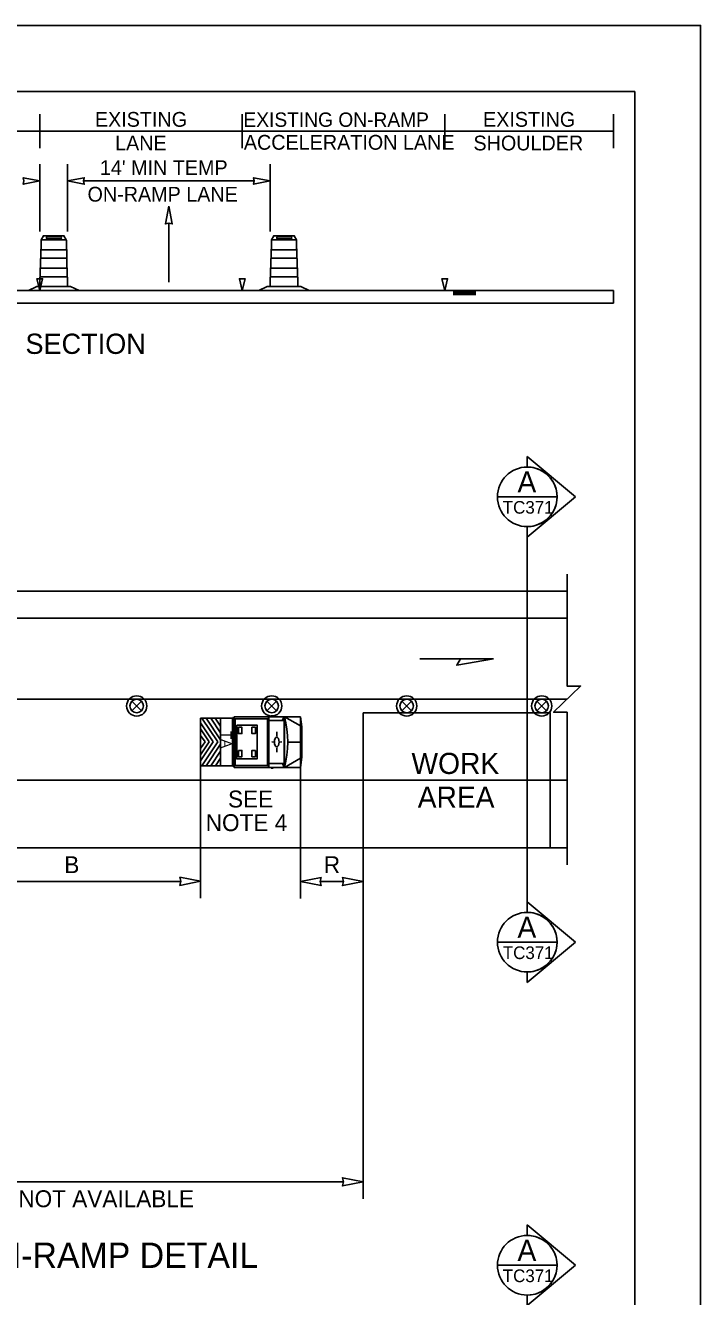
# Model space of a CAD drawing. Extents: x 99958 to 100136, y 99935 to 100013.
# Drawn here: x 100112.86 to 100116.06, y 100004.66 to 100010.69 of the extents above; entities that cross this region are included whole.
import ezdxf

# ---------------------------------------------------------------- set-up
doc = ezdxf.new("R2010")
doc.units = 0
for name, color, linetype in [('RD_MK_LineEdgeYellow', 7, 'Continuous'), ('RD_MK_LineLane', 7, 'Continuous'), ('SH_DE_DetailHeading2Text', 7, 'Continuous'), ('SH_GI_PlotLimits', 7, 'Continuous'), ('SH_GI_SheetBorder', 7, 'Continuous'), ('SH_TI_WZSectionCut', 7, 'Continuous'), ('TR_WZ_ArrowLeftStrRightTurn', 7, 'Continuous'), ('TR_WZ_TrafficSafetyDrum', 7, 'Continuous'), ('TR_WZ_TrafficSafetyDrumElev', 7, 'Continuous'), ('TR_WZ_TransportableAttenuator', 7, 'Continuous'), ('TR_WZ_WorkAreaLabel', 7, 'Continuous'), ('TR_WZ_WorkZoneDetails', 7, 'Continuous'), ('TR_WZ_WorkZoneTextCurrent', 7, 'Continuous')]:
    doc.layers.add(name, color=color, linetype=linetype)

msp = doc.modelspace()

# ---------------------------------------------------------------- linework, layer by layer
at = {"layer": 'RD_MK_LineEdgeYellow'}
for p, q in [((100108.195, 100007.8789), (100115.43, 100007.8789)), ((100112.7368, 100007.1109), (100115.43, 100007.1109))]:
    msp.add_line(p, q, dxfattribs=at)
at = {"layer": 'RD_MK_LineLane'}
msp.add_lwpolyline([(100115.43, 100007.4949), (100108.195, 100007.4949)], dxfattribs=at)
at = {"layer": 'SH_GI_PlotLimits'}
msp.add_lwpolyline([(100099.0625, 99999.6875), (100116.0625, 99999.6875), (100116.0625, 100010.6875), (100099.0625, 100010.6875)], close=True, dxfattribs=at)
at = {"layer": 'SH_GI_SheetBorder'}
for p, q in [((100100, 100010.375), (100115.75, 100010.375)), ((100115.75, 100010.375), (100115.75, 100000))]:
    msp.add_line(p, q, dxfattribs=at)
at = {"layer": 'SH_TI_WZSectionCut'}
for p, q in [((100115.2407, 100008.5953), (100115.2407, 100008.6452)), ((100115.2407, 100008.6452), (100115.4688, 100008.454)), ((100115.4688, 100008.454), (100115.2407, 100008.2629)), ((100115.2407, 100008.2629), (100115.2407, 100008.3128)), ((100115.2407, 100008.2629), (100115.2407, 100006.5349)), ((100115.2407, 100006.5349), (100115.2407, 100006.485)), ((100115.4689, 100006.3438), (100115.2407, 100006.5349)), ((100115.2407, 100006.1526), (100115.4689, 100006.3438)), ((100115.2407, 100006.2025), (100115.2407, 100006.1526)), ((100115.2407, 100004.9543), (100115.2407, 100005.0042)), ((100115.2407, 100005.0042), (100115.4688, 100004.8131)), ((100115.4688, 100004.8131), (100115.2407, 100004.622)), ((100115.2407, 100004.622), (100115.2407, 100004.6719))]:
    msp.add_line(p, q, dxfattribs=at)
for points in [[(100115.0995, 100008.4541), (100115.3819, 100008.4541)], [(100115.0995, 100006.3438), (100115.3819, 100006.3438)], [(100115.0995, 100004.8131), (100115.3819, 100004.8131)]]:
    msp.add_lwpolyline(points, dxfattribs=at)
for centre in [(100115.2407, 100008.454), (100115.2407, 100006.3438), (100115.2407, 100004.8131)]:
    msp.add_circle(centre, 0.1412, dxfattribs=at)
for centre in [(100115.2407, 100008.454), (100115.2407, 100006.3438), (100115.2407, 100004.8131)]:
    msp.add_arc(centre, 0.1412, 269.99779, 90.00221, dxfattribs=at)
at = {"layer": 'TR_WZ_ArrowLeftStrRightTurn'}
msp.add_line((100113.5418, 100009.7509), (100113.5418, 100009.471), dxfattribs=at)
msp.add_lwpolyline([(100113.5418, 100009.831), (100113.5253, 100009.747), (100113.5418, 100009.7509), (100113.5583, 100009.747)], close=True, dxfattribs=at)
at = {"layer": 'TR_WZ_TrafficSafetyDrum'}
for p, q in [((100113.3668, 100007.4855), (100113.412, 100007.4403)), ((100113.412, 100007.4855), (100113.3668, 100007.4403)), ((100114.0068, 100007.4855), (100114.052, 100007.4403)), ((100114.052, 100007.4855), (100114.0068, 100007.4403)), ((100114.6468, 100007.4855), (100114.692, 100007.4403)), ((100114.692, 100007.4855), (100114.6468, 100007.4403)), ((100115.2868, 100007.4855), (100115.332, 100007.4403)), ((100115.332, 100007.4855), (100115.2868, 100007.4403))]:
    msp.add_line(p, q, dxfattribs=at)
for centre, radius in [((100113.3894, 100007.4629), 0.048), ((100113.3894, 100007.4629), 0.048), ((100114.0294, 100007.4629), 0.048), ((100114.0294, 100007.4629), 0.048), ((100114.6694, 100007.4629), 0.048), ((100114.6694, 100007.4629), 0.048), ((100115.3094, 100007.4629), 0.048), ((100115.3094, 100007.4629), 0.048), ((100113.3894, 100007.4629), 0.032), ((100114.0294, 100007.4629), 0.032), ((100114.6694, 100007.4629), 0.032), ((100115.3094, 100007.4629), 0.032)]:
    msp.add_circle(centre, radius, dxfattribs=at)
at = {"layer": 'TR_WZ_TrafficSafetyDrumElev'}
for p, q in [((100112.9643, 100009.6862), (100113.0297, 100009.6862)), ((100113.0297, 100009.6758), (100112.9643, 100009.6758)), ((100114.0561, 100009.6862), (100114.1215, 100009.6862)), ((100114.1215, 100009.6758), (100114.0561, 100009.6758)), ((100112.9344, 100009.6247), (100113.0574, 100009.6247)), ((100112.9344, 100009.5848), (100112.9344, 100009.6247)), ((100112.9367, 100009.671), (100113.0551, 100009.671)), ((100112.9367, 100009.671), (100113.0551, 100009.671)), ((100113.0574, 100009.6247), (100113.0574, 100009.5848)), ((100114.0262, 100009.6247), (100114.1492, 100009.6247)), ((100114.0262, 100009.5848), (100114.0262, 100009.6247)), ((100114.0285, 100009.671), (100114.1469, 100009.671)), ((100114.0285, 100009.671), (100114.1469, 100009.671)), ((100114.1492, 100009.6247), (100114.1492, 100009.5848)), ((100113.0574, 100009.5848), (100112.9344, 100009.5848)), ((100114.1492, 100009.5848), (100114.0262, 100009.5848)), ((100112.9315, 100009.5366), (100113.0603, 100009.5366)), ((100112.9315, 100009.4967), (100112.9315, 100009.5366)), ((100113.0603, 100009.4967), (100112.9315, 100009.4967)), ((100113.0603, 100009.5366), (100113.0603, 100009.4967)), ((100114.0233, 100009.5366), (100114.1521, 100009.5366)), ((100114.0233, 100009.4967), (100114.0233, 100009.5366)), ((100114.1521, 100009.4967), (100114.0233, 100009.4967)), ((100114.1521, 100009.5366), (100114.1521, 100009.4967))]:
    msp.add_line(p, q, dxfattribs=at)
for points in [[(100113.0551, 100009.671), (100113.0446, 100009.691), (100112.9472, 100009.691), (100112.9367, 100009.671)], [(100114.1469, 100009.671), (100114.1364, 100009.691), (100114.039, 100009.691), (100114.0285, 100009.671)], [(100112.8759, 100009.431), (100112.9161, 100009.451), (100113.0757, 100009.451), (100113.1159, 100009.431)], [(100113.9677, 100009.431), (100114.0079, 100009.451), (100114.1675, 100009.451), (100114.2077, 100009.431)]]:
    msp.add_lwpolyline(points, close=True, dxfattribs=at)
for points in [[(100112.9344, 100009.5842), (100112.9344, 100009.6253)], [(100112.9344, 100009.5842), (100112.9344, 100009.6253)], [(100112.9359, 100009.6283), (100112.9359, 100009.6694)], [(100112.9359, 100009.6283), (100112.9359, 100009.6694)], [(100113.0559, 100009.6694), (100113.0559, 100009.6283)], [(100113.0559, 100009.6694), (100113.0559, 100009.6283)], [(100113.0574, 100009.6253), (100113.0574, 100009.5842)], [(100113.0574, 100009.6253), (100113.0574, 100009.5842)], [(100114.0262, 100009.5842), (100114.0262, 100009.6253)], [(100114.0262, 100009.5842), (100114.0262, 100009.6253)], [(100114.0277, 100009.6283), (100114.0277, 100009.6694)], [(100114.0277, 100009.6283), (100114.0277, 100009.6694)], [(100114.1477, 100009.6694), (100114.1477, 100009.6283)], [(100114.1477, 100009.6694), (100114.1477, 100009.6283)], [(100114.1492, 100009.6253), (100114.1492, 100009.5842)], [(100114.1492, 100009.6253), (100114.1492, 100009.5842)], [(100112.9329, 100009.5402), (100112.9329, 100009.5812)], [(100112.9329, 100009.5402), (100112.9329, 100009.5812)], [(100113.0588, 100009.5812), (100113.0588, 100009.5402)], [(100113.0588, 100009.5812), (100113.0588, 100009.5402)], [(100114.0248, 100009.5402), (100114.0248, 100009.5812)], [(100114.0248, 100009.5402), (100114.0248, 100009.5812)], [(100114.1507, 100009.5812), (100114.1507, 100009.5402)], [(100114.1507, 100009.5812), (100114.1507, 100009.5402)], [(100112.9315, 100009.4961), (100112.9315, 100009.5372)], [(100112.9315, 100009.4961), (100112.9315, 100009.5372)], [(100113.0603, 100009.5372), (100113.0603, 100009.4961)], [(100113.0603, 100009.5372), (100113.0603, 100009.4961)], [(100114.0233, 100009.4961), (100114.0233, 100009.5372)], [(100114.0233, 100009.4961), (100114.0233, 100009.5372)], [(100114.1521, 100009.5372), (100114.1521, 100009.4961)], [(100114.1521, 100009.5372), (100114.1521, 100009.4961)], [(100113.0618, 100009.4931), (100113.0618, 100009.451), (100112.93, 100009.451), (100112.93, 100009.4931)], [(100113.0618, 100009.4931), (100113.0618, 100009.451), (100112.93, 100009.451), (100112.93, 100009.4931)], [(100114.1536, 100009.4931), (100114.1536, 100009.451), (100114.0218, 100009.451), (100114.0218, 100009.4931)], [(100114.1536, 100009.4931), (100114.1536, 100009.451), (100114.0218, 100009.451), (100114.0218, 100009.4931)]]:
    msp.add_lwpolyline(points, dxfattribs=at)
for centre, major_axis, ratio, start_param, end_param in [((100112.9643, 100009.681), (0, 0.0052), 0.570305, 0, 3.141593), ((100113.0297, 100009.681), (0, 0.0052), 0.570305, 3.141593, 6.283185), ((100114.0561, 100009.681), (0, 0.0052), 0.570305, 0, 3.141593), ((100114.1215, 100009.681), (0, 0.0052), 0.570305, 3.141593, 6.283185), ((100112.9371, 100009.6227), (0, 0.00606), 0.493438, 0.4288, 1.141997), ((100112.9371, 100009.6227), (0, 0.00606), 0.493438, 0.4288, 1.141997), ((100112.9369, 100009.6691), (0, 0.00199), 0.493438, 0.177149, 1.393647), ((100112.9369, 100009.6691), (0, 0.00199), 0.493438, 0.177149, 1.393647), ((100113.0549, 100009.6691), (0, 0.00199), 0.493438, 4.889538, 6.106036), ((100113.0549, 100009.6691), (0, 0.00199), 0.493438, 4.889538, 6.106036), ((100113.0546, 100009.6227), (0, 0.00606), 0.493438, 5.141189, 5.854386), ((100113.0546, 100009.6227), (0, 0.00606), 0.493438, 5.141189, 5.854386), ((100114.029, 100009.6227), (0, 0.00606), 0.493438, 0.4288, 1.141997), ((100114.029, 100009.6227), (0, 0.00606), 0.493438, 0.4288, 1.141997), ((100114.0287, 100009.6691), (0, 0.00199), 0.493438, 0.177149, 1.393647), ((100114.0287, 100009.6691), (0, 0.00199), 0.493438, 0.177149, 1.393647), ((100114.1467, 100009.6691), (0, 0.00199), 0.493438, 4.889538, 6.106036), ((100114.1467, 100009.6691), (0, 0.00199), 0.493438, 4.889538, 6.106036), ((100114.1465, 100009.6227), (0, 0.00606), 0.493438, 5.141189, 5.854386), ((100114.1465, 100009.6227), (0, 0.00606), 0.493438, 5.141189, 5.854386), ((100112.9357, 100009.5787), (0, 0.00606), 0.493438, 0.4288, 1.141997), ((100112.9357, 100009.5787), (0, 0.00606), 0.493438, 0.4288, 1.141997), ((100113.0561, 100009.5787), (0, 0.00606), 0.493438, 5.141189, 5.854386), ((100113.0561, 100009.5787), (0, 0.00606), 0.493438, 5.141189, 5.854386), ((100114.0275, 100009.5787), (0, 0.00606), 0.493438, 0.4288, 1.141997), ((100114.0275, 100009.5787), (0, 0.00606), 0.493438, 0.4288, 1.141997), ((100114.1479, 100009.5787), (0, 0.00606), 0.493438, 5.141189, 5.854386), ((100114.1479, 100009.5787), (0, 0.00606), 0.493438, 5.141189, 5.854386), ((100112.9327, 100009.4906), (0, 0.00606), 0.493438, 0.4288, 1.141997), ((100112.9327, 100009.4906), (0, 0.00606), 0.493438, 0.4288, 1.141997), ((100112.9342, 100009.5346), (0, 0.00606), 0.493438, 0.4288, 1.141997), ((100112.9342, 100009.5346), (0, 0.00606), 0.493438, 0.4288, 1.141997), ((100113.0576, 100009.5346), (0, 0.00606), 0.493438, 5.141189, 5.854386), ((100113.0576, 100009.5346), (0, 0.00606), 0.493438, 5.141189, 5.854386), ((100113.0591, 100009.4906), (0, 0.00606), 0.493438, 5.141189, 5.854386), ((100113.0591, 100009.4906), (0, 0.00606), 0.493438, 5.141189, 5.854386), ((100114.0245, 100009.4906), (0, 0.00606), 0.493438, 0.4288, 1.141997), ((100114.0245, 100009.4906), (0, 0.00606), 0.493438, 0.4288, 1.141997), ((100114.026, 100009.5346), (0, 0.00606), 0.493438, 0.4288, 1.141997), ((100114.026, 100009.5346), (0, 0.00606), 0.493438, 0.4288, 1.141997), ((100114.1494, 100009.5346), (0, 0.00606), 0.493438, 5.141189, 5.854386), ((100114.1494, 100009.5346), (0, 0.00606), 0.493438, 5.141189, 5.854386), ((100114.1509, 100009.4906), (0, 0.00606), 0.493438, 5.141189, 5.854386), ((100114.1509, 100009.4906), (0, 0.00606), 0.493438, 5.141189, 5.854386)]:
    msp.add_ellipse(centre, major_axis=major_axis, ratio=ratio, start_param=start_param, end_param=end_param, dxfattribs=at)
at = {"layer": 'TR_WZ_TransportableAttenuator'}
for p, q in [((100113.7735, 100007.2924), (100113.6986, 100007.405)), ((100113.6986, 100007.405), (100113.719, 100007.405)), ((100113.6986, 100007.405), (100113.7735, 100007.2924)), ((100113.719, 100007.405), (100113.6986, 100007.405)), ((100113.719, 100007.405), (100113.7868, 100007.3023)), ((100113.7868, 100007.3023), (100113.719, 100007.405)), ((100113.7868, 100007.3355), (100113.7412, 100007.405)), ((100113.7412, 100007.405), (100113.7615, 100007.405)), ((100113.7615, 100007.405), (100113.7412, 100007.405)), ((100113.7412, 100007.405), (100113.7868, 100007.3355)), ((100113.7615, 100007.405), (100113.7868, 100007.3669)), ((100113.7868, 100007.3669), (100113.7615, 100007.405)), ((100113.7868, 100007.1797), (100113.7868, 100007.405)), ((100113.8512, 100007.405), (100113.7868, 100007.405)), ((100113.8436, 100007.4009), (100113.8436, 100007.1834)), ((100113.8471, 100007.4082), (100113.8506, 100007.4082)), ((100113.8506, 100007.4082), (100113.8506, 100007.1761)), ((100113.8512, 100007.4121), (100114.0137, 100007.4121)), ((100113.8512, 100007.4121), (100113.8512, 100007.1721)), ((100113.8512, 100007.4046), (100113.8512, 100007.1797)), ((100113.8558, 100007.4026), (100113.8558, 100007.1817)), ((100113.8558, 100007.4026), (100114.0091, 100007.4026)), ((100114.0091, 100007.4026), (100114.0091, 100007.1817)), ((100114.0137, 100007.4121), (100114.0137, 100007.1721)), ((100114.0159, 100007.4121), (100114.0159, 100007.1721)), ((100114.1651, 100007.4121), (100114.0159, 100007.4121)), ((100114.0891, 100007.3935), (100114.0159, 100007.3935)), ((100114.0362, 100007.4155), (100114.0273, 100007.4155)), ((100114.0891, 100007.4121), (100114.0796, 100007.3935)), ((100114.0891, 100007.4121), (100114.0891, 100007.1721)), ((100114.0905, 100007.4121), (100114.0905, 100007.1721)), ((100114.1651, 100007.3682), (100114.0905, 100007.4121)), ((100114.1651, 100007.4121), (100114.1651, 100007.1721)), ((100114.1651, 100007.4121), (100114.1724, 100007.3637)), ((100113.6924, 100007.3836), (100113.7525, 100007.293)), ((100113.6924, 100007.3544), (100113.6924, 100007.3836)), ((100113.7525, 100007.293), (100113.6924, 100007.3836)), ((100113.6924, 100007.3836), (100113.6924, 100007.3544)), ((100113.7332, 100007.2933), (100113.6924, 100007.3544)), ((100113.6924, 100007.3544), (100113.7332, 100007.2933)), ((100113.7868, 100007.3669), (100113.7868, 100007.3355)), ((100113.7868, 100007.3355), (100113.7868, 100007.3669)), ((100114.0533, 100007.3397), (100114.0533, 100007.3203)), ((100114.1724, 100007.3637), (100114.1724, 100007.2206)), ((100113.6924, 100007.3235), (100113.7133, 100007.2925)), ((100113.6924, 100007.2611), (100113.6924, 100007.3235)), ((100113.7133, 100007.2925), (100113.6924, 100007.3235)), ((100113.6924, 100007.3235), (100113.6924, 100007.2611)), ((100113.6924, 100007.2319), (100113.7332, 100007.2933)), ((100113.7332, 100007.2933), (100113.6924, 100007.2319)), ((100113.7525, 100007.293), (100113.6924, 100007.2025)), ((100113.6924, 100007.2025), (100113.7525, 100007.293)), ((100113.7133, 100007.2925), (100113.6924, 100007.2611)), ((100113.6924, 100007.2611), (100113.7133, 100007.2925)), ((100113.6986, 100007.1796), (100113.7735, 100007.2924)), ((100113.7735, 100007.2924), (100113.6986, 100007.1796)), ((100113.7868, 100007.2822), (100113.7186, 100007.1796)), ((100113.7186, 100007.1796), (100113.7868, 100007.2822)), ((100113.7868, 100007.3023), (100113.7868, 100007.2822)), ((100113.7868, 100007.2822), (100113.7868, 100007.3023)), ((100113.8436, 100007.309), (100113.8506, 100007.3045)), ((100113.8436, 100007.2752), (100113.8506, 100007.2797)), ((100113.8455, 100007.2921), (100113.8487, 100007.2921)), ((100113.8471, 100007.2955), (100113.8471, 100007.2888)), ((100114.0295, 100007.2923), (100114.0394, 100007.2922)), ((100114.0422, 100007.2917), (100114.0422, 100007.2917)), ((100114.0771, 100007.2923), (100114.0672, 100007.2922)), ((100114.1651, 100007.2921), (100114.1051, 100007.2921)), ((100113.6924, 100007.2025), (100113.6924, 100007.2319)), ((100113.6924, 100007.2319), (100113.6924, 100007.2025)), ((100113.7406, 100007.1796), (100113.7868, 100007.2491)), ((100113.7868, 100007.2491), (100113.7406, 100007.1796)), ((100113.7868, 100007.2159), (100113.7622, 100007.1796)), ((100113.7622, 100007.1796), (100113.7868, 100007.2159)), ((100113.7868, 100007.2491), (100113.7868, 100007.2159)), ((100113.7868, 100007.2159), (100113.7868, 100007.2491)), ((100114.0533, 100007.2446), (100114.0533, 100007.264)), ((100114.1651, 100007.2161), (100114.0905, 100007.1721)), ((100114.1651, 100007.1721), (100114.1724, 100007.2206)), ((100113.7186, 100007.1796), (100113.6986, 100007.1796)), ((100113.6986, 100007.1796), (100113.7186, 100007.1796)), ((100113.7622, 100007.1796), (100113.7406, 100007.1796)), ((100113.7406, 100007.1796), (100113.7622, 100007.1796)), ((100113.8512, 100007.1797), (100113.7868, 100007.1797)), ((100113.8471, 100007.1761), (100113.8506, 100007.1761)), ((100113.8512, 100007.1721), (100114.0137, 100007.1721)), ((100113.8558, 100007.1817), (100114.0091, 100007.1817)), ((100114.0891, 100007.1907), (100114.0159, 100007.1907)), ((100114.1651, 100007.1721), (100114.0159, 100007.1721)), ((100114.0362, 100007.1688), (100114.0273, 100007.1688)), ((100114.0813, 100007.1907), (100114.0891, 100007.1721))]:
    msp.add_line(p, q, dxfattribs=at)
for points in [[(100113.7868, 100007.1796), (100113.6924, 100007.1796), (100113.6924, 100007.405), (100113.7868, 100007.405)], [(100113.8638, 100007.3721), (100113.9598, 100007.3721), (100113.9598, 100007.2121), (100113.8638, 100007.2121)], [(100113.8718, 100007.3621), (100113.8878, 100007.3621), (100113.8878, 100007.3321), (100113.8718, 100007.3321)], [(100113.9518, 100007.3621), (100113.9358, 100007.3621), (100113.9358, 100007.3321), (100113.9518, 100007.3321)], [(100113.8718, 100007.2521), (100113.8878, 100007.2521), (100113.8878, 100007.2221), (100113.8718, 100007.2221)], [(100113.9518, 100007.2521), (100113.9358, 100007.2521), (100113.9358, 100007.2221), (100113.9518, 100007.2221)]]:
    msp.add_lwpolyline(points, close=True, dxfattribs=at)
msp.add_lwpolyline([(100113.7868, 100007.405), (100113.6924, 100007.405), (100113.6924, 100007.1796), (100113.7868, 100007.1797)], dxfattribs=at)
for centre, major_axis, start_param, end_param in [((100113.8471, 100007.4009), (0, 0.00732), 6.283185, 7.853982), ((100113.9838, 100007.2921), (0, 0.2519), 4.215852, 5.209111), ((100113.8471, 100007.1834), (0, -0.00732), 4.712389, 6.283185)]:
    msp.add_ellipse(centre, major_axis=major_axis, ratio=0.481608, start_param=start_param, end_param=end_param, dxfattribs=at)
for centre, major_axis in [((100113.8471, 100007.2921), (0, -0.00338)), ((100114.0533, 100007.2921), (0, -0.0231))]:
    msp.add_ellipse(centre, major_axis=major_axis, ratio=0.481608, dxfattribs=at)
at = {"layer": 'TR_WZ_WorkZoneDetails'}
for p, q in [((100112.93, 100010.1063), (100112.93, 100010.2663)), ((100113.89, 100010.1063), (100113.89, 100010.2663)), ((100114.85, 100010.1063), (100114.85, 100010.2663)), ((100115.65, 100010.1063), (100115.65, 100010.2663)), ((100111.97, 100010.1863), (100112.93, 100010.1863)), ((100112.93, 100010.1863), (100113.89, 100010.1863)), ((100113.89, 100010.1863), (100114.85, 100010.1863)), ((100114.85, 100010.1863), (100115.65, 100010.1863)), ((100112.93, 100009.7117), (100112.93, 100010.0306)), ((100113.0618, 100009.7117), (100113.0618, 100010.0306)), ((100114.0218, 100009.7117), (100114.0218, 100010.0306)), ((100113.9468, 100009.9506), (100113.1368, 100009.9506)), ((100115.65, 100009.431), (100111.65, 100009.431)), ((100114.9964, 100009.4265), (100114.89, 100009.4265)), ((100114.9964, 100009.422), (100114.89, 100009.422)), ((100114.9964, 100009.4175), (100114.89, 100009.4175)), ((100114.9964, 100009.4133), (100114.89, 100009.4133)), ((100115.65, 100009.431), (100115.65, 100009.371)), ((100115.65, 100009.371), (100111.65, 100009.371)), ((100108.195, 100008.0069), (100115.43, 100008.0069)), ((100114.9242, 100007.6869), (100114.7313, 100007.6869)), ((100113.6924, 100007.1796), (100113.6924, 100006.5524)), ((100114.1651, 100007.1721), (100114.1651, 100006.5509)), ((100112.7368, 100006.7909), (100115.43, 100006.7909)), ((100114.4628, 100006.7909), (100114.4628, 100005.1282)), ((100113.599, 100006.6309), (100112.5596, 100006.6309)), ((100114.3691, 100006.6309), (100114.2588, 100006.6309)), ((100114.3691, 100005.2082), (100110.6962, 100005.2082))]:
    msp.add_line(p, q, dxfattribs=at)
for points in [[(100112.93, 100009.9506), (100112.8514, 100009.9352), (100112.855, 100009.9506), (100112.8514, 100009.966)], [(100113.0618, 100009.9506), (100113.1404, 100009.9352), (100113.1368, 100009.9506), (100113.1404, 100009.966)], [(100114.0218, 100009.9506), (100113.9432, 100009.9352), (100113.9468, 100009.9506), (100113.9432, 100009.966)], [(100112.93, 100009.431), (100112.9166, 100009.4869), (100112.9433, 100009.4869)], [(100113.89, 100009.431), (100113.8766, 100009.4869), (100113.9033, 100009.4869)], [(100114.85, 100009.431), (100114.8366, 100009.4869), (100114.8633, 100009.4869)], [(100115.0815, 100007.6869), (100114.9064, 100007.6561), (100114.9242, 100007.6869)], [(100114.4628, 100007.4309), (100114.4628, 100006.7909), (100115.35, 100006.7909), (100115.35, 100007.4309)], [(100113.6924, 100006.6324), (100113.5941, 100006.6517), (100113.5987, 100006.6324), (100113.5941, 100006.6131)], [(100114.1651, 100006.6309), (100114.2634, 100006.6502), (100114.2588, 100006.6309), (100114.2634, 100006.6116)], [(100114.4628, 100006.6309), (100114.3645, 100006.6502), (100114.3691, 100006.6309), (100114.3645, 100006.6116)], [(100114.4628, 100005.2082), (100114.3645, 100005.2275), (100114.3691, 100005.2082), (100114.3645, 100005.1889)]]:
    msp.add_lwpolyline(points, close=True, dxfattribs=at)
for points in [[(100112.9433, 100009.4869), (100112.9166, 100009.4869), (100112.93, 100009.431), (100112.9433, 100009.4869)], [(100113.9033, 100009.4869), (100113.8766, 100009.4869), (100113.89, 100009.431), (100113.9033, 100009.4869)], [(100114.8633, 100009.4869), (100114.8366, 100009.4869), (100114.85, 100009.431), (100114.8633, 100009.4869)], [(100115.43, 100006.7109), (100115.43, 100007.433), (100115.366, 100007.433), (100115.494, 100007.5569), (100115.43, 100007.5569), (100115.43, 100008.0869)]]:
    msp.add_lwpolyline(points, dxfattribs=at)

# ---------------------------------------------------------------- texts
at = {"layer": 'SH_DE_DetailHeading2Text'}
msp.add_text('OPEN RIGHT TAPERED ON-RAMP DETAIL', height=0.12, rotation=360, dxfattribs=at).set_placement((100110.7557, 100004.8003))
at = {"layer": 'SH_TI_WZSectionCut'}
for s, height, rotation, p in [('A', 0.1, 0.00995, (100115.1945, 100008.4747)), ('TC371', 0.06, 360, (100115.1248, 100008.3741)), ('A', 0.1, 0.00995, (100115.1945, 100006.3644)), ('TC371', 0.06, 360, (100115.1249, 100006.2638)), ('A', 0.1, 0.00995, (100115.1945, 100004.8337)), ('TC371', 0.06, 360, (100115.1248, 100004.7331))]:
    msp.add_text(s, height=height, rotation=rotation, dxfattribs=at).set_placement(p)
at = {"layer": 'TR_WZ_TransportableAttenuator'}
msp.add_text('TA', height=0.048, rotation=270, dxfattribs=at).set_placement((100113.7912, 100007.3448))
at = {"layer": 'TR_WZ_WorkAreaLabel'}
for s, p in [('WORK', (100114.6919, 100007.1409)), ('AREA', (100114.7215, 100006.9809))]:
    msp.add_text(s, height=0.1, dxfattribs=at).set_placement(p)
at = {"layer": 'TR_WZ_WorkZoneDetails'}
for s, height, p in [('EXISTING', 0.07, (100113.1912, 100010.2073)), ('EXISTING', 0.07, (100115.0312, 100010.2073)), ('EXISTING ON-RAMP', 0.068, (100113.8955, 100010.207)), ('LANE', 0.07, (100113.2869, 100010.0953)), ('ACCELERATION LANE', 0.07, (100113.8973, 100010.0986)), ('SHOULDER', 0.07, (100114.9858, 100010.0953)), ("14' MIN TEMP", 0.07, (100113.2148, 100009.9786)), ('ON-RAMP LANE', 0.07, (100113.1563, 100009.8526)), ('SECTION', 0.096, (100112.862, 100009.1311))]:
    msp.add_text(s, height=height, dxfattribs=at).set_placement(p)
at = {"layer": 'TR_WZ_WorkZoneTextCurrent'}
for s, p in [('SEE', (100113.8223, 100006.9821)), ('NOTE 4', (100113.7166, 100006.8701)), ('B', (100113.0461, 100006.6709)), ('R', (100114.2764, 100006.6709)), ('CLOSE ON-RAMP IF DISTANCE IS NOT AVAILABLE', (100111.0749, 100005.0882))]:
    msp.add_text(s, height=0.08, dxfattribs=at).set_placement(p)

doc.saveas('drawing.dxf')
